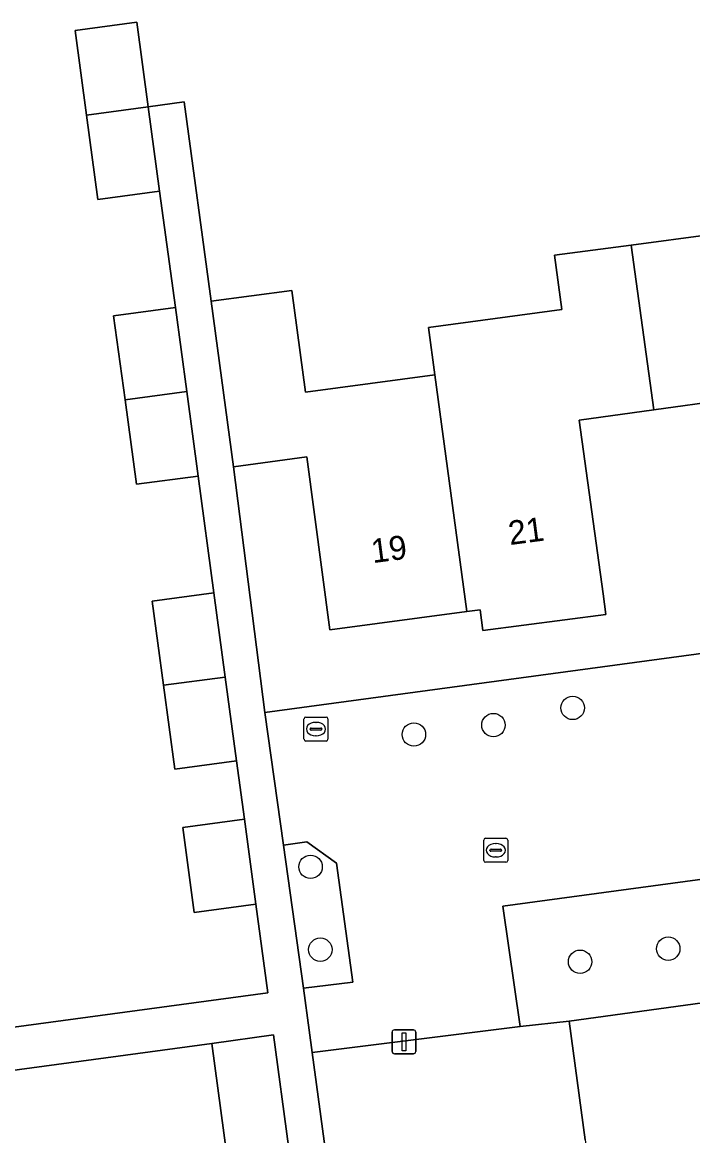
# Model space of a CAD drawing. Extents: x 163426 to 164192, y 380329 to 381641.
# Drawn here: x 163572.9 to 163600.88, y 381442.84 to 381489.33 of the extents above; entities that cross this region are included whole.
import ezdxf

# ---------------------------------------------------------------- set-up
doc = ezdxf.new("R2010")
doc.units = 0
for name, color, linetype in [('IMGEO_Boom', 7, 'Continuous'), ('IMGEO_Brandkraan', 7, 'Continuous'), ('IMGEO_Erf', 7, 'Continuous'), ('IMGEO_Groenvoorziening', 7, 'Continuous'), ('IMGEO_Kolk', 7, 'Continuous'), ('IMGEO_Lichtmast', 7, 'Continuous'), ('IMGEO_Pand', 7, 'Continuous'), ('IMGEO_Pand_nummerreeks', 7, 'Continuous'), ('IMGEO_Voetpad_open', 7, 'Continuous')]:
    doc.layers.add(name, color=color, linetype=linetype)

msp = doc.modelspace()

# ---------------------------------------------------------------- linework, layer by layer
at = {"layer": 'IMGEO_Boom'}
for centre in [(163595.871, 381460.701), (163592.562, 381459.985), (163589.244, 381459.592), (163584.93, 381454.066), (163585.338, 381450.607), (163599.86, 381450.647), (163596.18, 381450.103)]:
    msp.add_circle(centre, 0.489, dxfattribs=at)
at = {"layer": 'IMGEO_Brandkraan'}
for p, q in [((163584.656, 381459.393), (163584.656, 381460.245)), ((163584.731, 381460.319), (163585.583, 381460.319)), ((163585.657, 381460.245), (163585.657, 381459.393)), ((163584.915, 381459.813), (163584.915, 381459.825)), ((163585.353, 381459.776), (163584.955, 381459.776)), ((163584.958, 381459.862), (163585.356, 381459.862)), ((163585.144, 381460.099), (163585.169, 381460.099)), ((163585.399, 381459.825), (163585.399, 381459.813)), ((163585.583, 381459.319), (163584.731, 381459.319)), ((163585.167, 381459.539), (163585.142, 381459.539))]:
    msp.add_line(p, q, dxfattribs=at)
for points in [[(163584.656, 381459.393), (163584.656, 381460.245)], [(163584.731, 381460.319), (163585.583, 381460.319)], [(163585.657, 381460.245), (163585.657, 381459.393)], [(163585.583, 381459.319), (163584.731, 381459.319)]]:
    msp.add_lwpolyline(points, dxfattribs=at)
for centre, radius, start, end in [((163584.733, 381460.243), 0.0765, 91.552, 178.448), ((163584.733, 381460.243), 0.0765, 91.552, 178.448), ((163585.581, 381460.243), 0.0765, 1.552, 88.448), ((163585.581, 381460.243), 0.0765, 1.552, 88.448), ((163584.955, 381459.822), 0.0403, 85.8775, 175.7526), ((163584.952, 381459.812), 0.0366, 178.938, 274.7102), ((163585.356, 381459.819), 0.043, 264.8664, 352.4533), ((163585.36, 381459.824), 0.0386, 1.7309, 96.639), ((163584.733, 381459.395), 0.0765, 181.552, 268.448), ((163584.733, 381459.395), 0.0765, 181.552, 268.448), ((163585.581, 381459.395), 0.0765, 271.552, 358.448), ((163585.581, 381459.395), 0.0765, 271.552, 358.448)]:
    msp.add_arc(centre, radius, start, end, dxfattribs=at)
for centre, major_axis, ratio, start_param, end_param in [((163585.143, 381459.819), (-0.387, 0.002), 0.722429, 4.712389, 7.853982), ((163585.168, 381459.819), (-0.39, 0.002), 0.717154, 1.570796, 4.712389)]:
    msp.add_ellipse(centre, major_axis=major_axis, ratio=ratio, start_param=start_param, end_param=end_param, dxfattribs=at)
at = {"layer": 'IMGEO_Erf'}
for points in [[(163556.995, 381445.271), (163583.148, 381448.798), (163582.648, 381452.503), (163580.072, 381452.158), (163579.594, 381455.703), (163582.168, 381456.059), (163581.841, 381458.485), (163579.265, 381458.139), (163578.792, 381461.645), (163578.318, 381465.16), (163580.893, 381465.508), (163580.236, 381470.381), (163577.659, 381470.043), (163577.185, 381473.558), (163576.711, 381477.074), (163579.286, 381477.423), (163578.631, 381482.276), (163576.055, 381481.936), (163575.581, 381485.451), (163575.105, 381488.983), (163577.68, 381489.33), (163578.156, 381485.802), (163579.654, 381486.006), (163580.788, 381477.685), (163584.146, 381478.135), (163584.714, 381473.886), (163590.116, 381474.607), (163589.847, 381476.589), (163595.416, 381477.332), (163595.114, 381479.6), (163598.317, 381480.027), (163601.634, 381480.47)], [(163602.281, 381473.558), (163599.252, 381473.141), (163596.139, 381472.712), (163597.139, 381465.47), (163597.253, 381464.608), (163592.118, 381463.931), (163592.004, 381464.793), (163591.459, 381464.721), (163585.734, 381463.966), (163584.772, 381471.179), (163581.709, 381470.77), (163583.027, 381460.504), (163602.882, 381463.194)], [(163596.391, 381442.666), (163595.72, 381447.62), (163593.679, 381447.393), (163585.004, 381446.309), (163592.085, 381393.976)], [(163581.439, 381442.03), (163580.811, 381446.687), (163557.232, 381443.507), (163566.206, 381376.628)]]:
    msp.add_lwpolyline(points, dxfattribs=at)
at = {"layer": 'IMGEO_Groenvoorziening'}
for points in [[(163584.63, 381448.998), (163586.696, 381449.256), (163586.018, 381454.215), (163584.776, 381455.115), (163583.798, 381454.966)], [(163605.933, 381449.141), (163605.536, 381452.139), (163603.451, 381453.836), (163592.962, 381452.425), (163593.679, 381447.393), (163595.72, 381447.62), (163601.69, 381448.44)]]:
    msp.add_lwpolyline(points, close=True, dxfattribs=at)
at = {"layer": 'IMGEO_Kolk'}
for p, q in [((163592.16, 381454.332), (163592.16, 381455.184)), ((163592.235, 381455.258), (163593.087, 381455.258)), ((163592.648, 381455.038), (163592.673, 381455.038)), ((163593.161, 381455.184), (163593.161, 381454.332)), ((163592.419, 381454.752), (163592.419, 381454.764)), ((163592.857, 381454.715), (163592.459, 381454.715)), ((163592.462, 381454.801), (163592.86, 381454.801)), ((163592.903, 381454.764), (163592.903, 381454.752)), ((163593.087, 381454.258), (163592.235, 381454.258)), ((163592.671, 381454.478), (163592.646, 381454.478))]:
    msp.add_line(p, q, dxfattribs=at)
for points in [[(163592.16, 381454.332), (163592.16, 381455.184)], [(163592.235, 381455.258), (163593.087, 381455.258)], [(163593.161, 381455.184), (163593.161, 381454.332)], [(163593.087, 381454.258), (163592.235, 381454.258)]]:
    msp.add_lwpolyline(points, dxfattribs=at)
for centre, radius, start, end in [((163592.237, 381455.182), 0.0765, 91.552, 178.448), ((163592.237, 381455.182), 0.0765, 91.552, 178.448), ((163593.085, 381455.182), 0.0765, 1.552, 88.448), ((163593.085, 381455.182), 0.0765, 1.552, 88.448), ((163592.459, 381454.761), 0.0403, 85.8775, 175.7526), ((163592.456, 381454.751), 0.0366, 178.938, 274.7102), ((163592.86, 381454.758), 0.043, 264.8664, 352.4533), ((163592.864, 381454.763), 0.0386, 1.7309, 96.639), ((163592.237, 381454.334), 0.0765, 181.552, 268.448), ((163592.237, 381454.334), 0.0765, 181.552, 268.448), ((163593.085, 381454.334), 0.0765, 271.552, 358.448), ((163593.085, 381454.334), 0.0765, 271.552, 358.448)]:
    msp.add_arc(centre, radius, start, end, dxfattribs=at)
for centre, major_axis, ratio, start_param, end_param in [((163592.647, 381454.758), (-0.387, 0.002), 0.722429, 4.712389, 7.853982), ((163592.672, 381454.758), (-0.39, 0.002), 0.717154, 1.570796, 4.712389)]:
    msp.add_ellipse(centre, major_axis=major_axis, ratio=ratio, start_param=start_param, end_param=end_param, dxfattribs=at)
at = {"layer": 'IMGEO_Lichtmast'}
for p, q in [((163588.33, 381446.359), (163588.33, 381447.159)), ((163588.33, 381447.159), (163588.33, 381446.359)), ((163588.43, 381447.259), (163589.22, 381447.259)), ((163589.22, 381447.259), (163588.43, 381447.259)), ((163589.32, 381447.159), (163589.32, 381446.359)), ((163589.32, 381446.359), (163589.32, 381447.159)), ((163589.22, 381446.259), (163588.43, 381446.259)), ((163588.43, 381446.259), (163589.22, 381446.259))]:
    msp.add_line(p, q, dxfattribs=at)
msp.add_lwpolyline([(163588.75, 381447.134), (163588.9, 381447.134), (163588.9, 381446.384), (163588.75, 381446.384), (163588.75, 381447.134)], dxfattribs=at)
for centre, start, end in [((163588.43, 381447.159), 90, 180), ((163588.43, 381447.159), 90, 180), ((163589.22, 381447.159), 0, 90), ((163589.22, 381447.159), 360, 90), ((163588.43, 381446.359), 180, 270), ((163588.43, 381446.359), 180, 270), ((163589.22, 381446.359), 270, 0), ((163589.22, 381446.359), 270, 0)]:
    msp.add_arc(centre, 0.1, start, end, dxfattribs=at)
at = {"layer": 'IMGEO_Pand'}
for points in [[(163575.581, 381485.451), (163578.156, 381485.802), (163577.68, 381489.33), (163575.105, 381488.983)], [(163575.581, 381485.451), (163576.055, 381481.936), (163578.631, 381482.276), (163578.156, 381485.802)], [(163598.317, 381480.027), (163599.252, 381473.141), (163602.281, 381473.558), (163603.28, 381466.316), (163603.395, 381465.485), (163608.448, 381466.182), (163608.336, 381466.99), (163609, 381467.078), (163607.663, 381476.951), (163607.096, 381481.199), (163601.634, 381480.47)], [(163591.459, 381464.721), (163592.004, 381464.793), (163592.118, 381463.931), (163597.253, 381464.608), (163597.139, 381465.47), (163596.139, 381472.712), (163599.252, 381473.141), (163598.317, 381480.027), (163595.114, 381479.6), (163595.416, 381477.332), (163589.847, 381476.589), (163590.116, 381474.607)], [(163591.459, 381464.721), (163590.116, 381474.607), (163584.714, 381473.886), (163584.146, 381478.135), (163580.788, 381477.685), (163581.049, 381475.727), (163581.709, 381470.77), (163584.772, 381471.179), (163585.734, 381463.966)], [(163579.759, 381473.917), (163579.286, 381477.423), (163576.711, 381477.074), (163577.185, 381473.558)], [(163579.759, 381473.917), (163577.185, 381473.558), (163577.659, 381470.043), (163580.236, 381470.381)], [(163578.792, 381461.645), (163581.368, 381461.991), (163580.893, 381465.508), (163578.318, 381465.16)], [(163578.792, 381461.645), (163579.265, 381458.139), (163581.841, 381458.485), (163581.368, 381461.991)], [(163580.072, 381452.158), (163582.648, 381452.503), (163582.168, 381456.059), (163579.594, 381455.703)], [(163601.242, 381438.946), (163609.79, 381440.096), (163609.708, 381440.698), (163610.578, 381440.816), (163610.14, 381444.028), (163609.27, 381443.909), (163608.94, 381446.33), (163606.347, 381445.989), (163602.09, 381445.43), (163601.69, 381448.44), (163595.72, 381447.62), (163596.391, 381442.666), (163596.517, 381441.737), (163600.786, 381442.315)], [(163581.439, 381442.03), (163584.011, 381442.4), (163583.384, 381447.045), (163580.811, 381446.687)]]:
    msp.add_lwpolyline(points, close=True, dxfattribs=at)
at = {"layer": 'IMGEO_Voetpad_open'}
for points in [[(163592.085, 381393.976), (163585.004, 381446.309), (163584.874, 381447.246), (163584.63, 381448.998), (163583.798, 381454.966), (163583.027, 381460.504), (163581.709, 381470.77), (163581.049, 381475.727), (163580.788, 381477.685), (163579.654, 381486.006), (163578.156, 381485.802), (163578.631, 381482.276), (163579.286, 381477.423), (163579.759, 381473.917), (163580.236, 381470.381), (163580.893, 381465.508), (163581.368, 381461.991), (163581.841, 381458.485), (163582.168, 381456.059), (163582.648, 381452.503), (163583.148, 381448.798), (163556.995, 381445.271)], [(163613.945, 381456.243), (163602.882, 381463.194), (163583.027, 381460.504), (163583.798, 381454.966), (163584.776, 381455.115), (163586.018, 381454.215), (163586.696, 381449.256), (163584.63, 381448.998), (163584.874, 381447.246), (163585.004, 381446.309), (163593.679, 381447.393), (163592.962, 381452.425), (163603.451, 381453.836), (163605.536, 381452.139), (163605.933, 381449.141), (163612.941, 381450.101)], [(163557.232, 381443.507), (163580.811, 381446.687), (163583.384, 381447.045), (163584.011, 381442.4)]]:
    msp.add_lwpolyline(points, dxfattribs=at)

# ---------------------------------------------------------------- texts
at = {"layer": 'IMGEO_Pand_nummerreeks'}
for s, p in [('21', (163593.252, 381467.499)), ('19', (163587.527, 381466.744))]:
    msp.add_text(s, height=1, rotation=7.5124, dxfattribs=at).set_placement(p)

doc.saveas('drawing.dxf')
